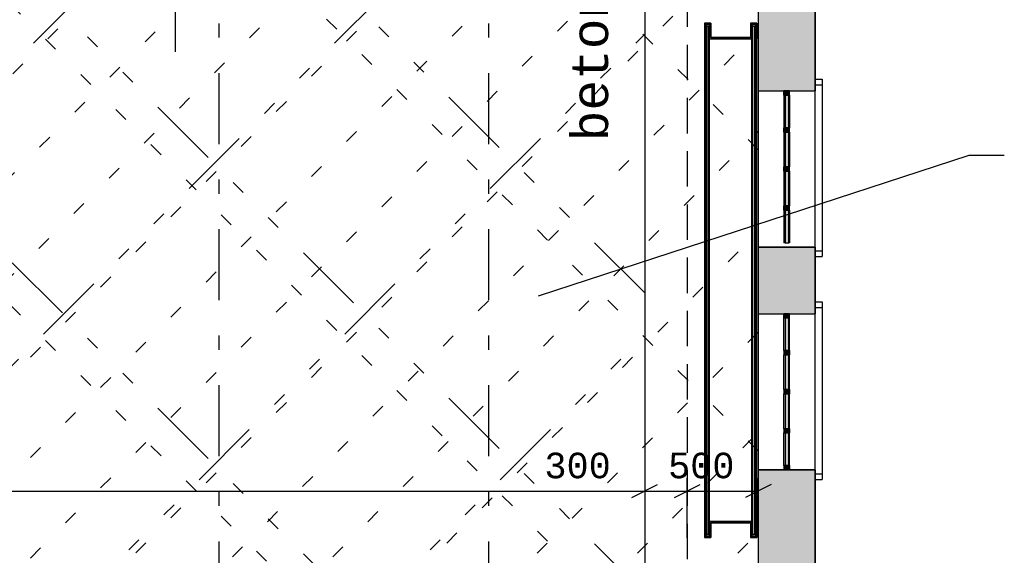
# Model space of a CAD drawing. Extents: x 2 to 87, y -108 to 11.
# Tile 331 of 352: x 44.42 to 51.36, y -23.91 to -20.13. Entities that reach past the tile are written whole.
import ezdxf
from ezdxf.enums import TextEntityAlignment as Align

# ---------------------------------------------------------------- set-up
doc = ezdxf.new("R2010")
doc.units = 0
doc.header["$MEASUREMENT"] = 0
for name, pattern in [('DASHDOT', [1, 0.5, -0.25, 0, -0.25]), ('DIVIDE', [1.25, 0.5, -0.25, 0, -0.25, 0, -0.25]), ('DOT', [0.25, 0, -0.25]), ('HIDDEN', [0.375, 0.25, -0.125])]:
    doc.linetypes.add(name, pattern=pattern)
for name, color, linetype in [('10', 7, 'CONTINUOUS'), ('11', 7, 'CONTINUOUS'), ('14', 7, 'CONTINUOUS'), ('2', 7, 'CONTINUOUS'), ('22', 7, 'CONTINUOUS'), ('25', 7, 'CONTINUOUS'), ('3', 7, 'CONTINUOUS'), ('5', 7, 'CONTINUOUS'), ('8', 7, 'CONTINUOUS')]:
    doc.layers.add(name, color=color, linetype=linetype)
doc.styles.add('MONOTXT', font='MONOTXT', dxfattribs={"height": 0.2})

# ---------------------------------------------------------------- blocks, each defined once
blk = doc.blocks.new('*N112')
at = {"layer": '11', "color": 62, "linetype": 'Continuous'}
for p, q in [((0.0145, 0.115), (-0.0105, 0.115)), ((-0.0105, 0.115), (-0.0105, -0.115)), ((0.0145, 0.115), (0.0145, -0.115)), ((0.0145, -0.115), (-0.0105, -0.115))]:
    blk.add_line(p, q, dxfattribs=at)
for points in [[(0.0145, 0.115), (-0.0105, 0.115), (-0.0105, -0.115)], [(0.0145, 0.115), (0.0145, -0.115), (-0.0105, -0.115)], [(-0.0105, 0.115), (-0.0105, 0.115), (-0.0105, -0.115)], [(0.0145, 0.115), (0.0145, 0.115), (0.0145, -0.115)]]:
    blk.add_solid(points, dxfattribs=at)
blk = doc.blocks.new('*N113')
at = {"layer": '3', "color": 62, "linetype": 'Continuous'}
for p, q in [((-0.02, 0.03), (-0.02, 0)), ((-0.02, 0.03), (0.02, 0.03)), ((-0.02, 0), (0.02, 0)), ((0.02, 0.03), (0.02, 0))]:
    blk.add_line(p, q, dxfattribs=at)
for points in [[(-0.02, 0.03), (-0.02, 0.03), (-0.02, 0)], [(-0.02, 0.03), (0.02, 0.03), (0.02, 0)], [(-0.02, 0.03), (-0.02, 0), (0.02, 0)], [(0.02, 0.03), (0.02, 0.03), (0.02, 0)]]:
    blk.add_solid(points, dxfattribs=at)
blk = doc.blocks.new('*N114')
at = {"layer": '3', "color": 62, "linetype": 'Continuous'}
for p, q in [((-0.02, -0.03), (-0.02, 0)), ((-0.02, 0), (0.02, 0)), ((0.02, -0.03), (0.02, 0)), ((-0.02, -0.03), (0.02, -0.03))]:
    blk.add_line(p, q, dxfattribs=at)
for points in [[(-0.02, -0.03), (-0.02, -0.03), (-0.02, 0)], [(-0.02, -0.03), (0.02, -0.03), (0.02, 0)], [(-0.02, -0.03), (-0.02, 0), (0.02, 0)], [(0.02, -0.03), (0.02, -0.03), (0.02, 0)]]:
    blk.add_solid(points, dxfattribs=at)
blk = doc.blocks.new('*N115')
at = {"layer": '11', "color": 62, "linetype": 'Continuous'}
for p, q in [((0.0145, 0.1225), (-0.0105, 0.1225)), ((-0.0105, 0.1225), (-0.0105, -0.1225)), ((0.0145, 0.1225), (0.0145, -0.1225)), ((0.0145, -0.1225), (-0.0105, -0.1225))]:
    blk.add_line(p, q, dxfattribs=at)
for points in [[(0.0145, 0.1225), (-0.0105, 0.1225), (-0.0105, -0.1225)], [(0.0145, 0.1225), (0.0145, -0.1225), (-0.0105, -0.1225)], [(-0.0105, 0.1225), (-0.0105, 0.1225), (-0.0105, -0.1225)], [(0.0145, 0.1225), (0.0145, 0.1225), (0.0145, -0.1225)]]:
    blk.add_solid(points, dxfattribs=at)
blk = doc.blocks.new('*N116')
at = {"layer": '3', "color": 62, "linetype": 'Continuous'}
for p, q in [((-0.02, 0.015), (-0.02, -0.015)), ((-0.02, 0.015), (0.02, 0.015)), ((0.02, 0.015), (0.02, -0.015)), ((-0.02, -0.015), (0.02, -0.015))]:
    blk.add_line(p, q, dxfattribs=at)
for points in [[(-0.02, 0.015), (-0.02, 0.015), (-0.02, -0.015)], [(-0.02, 0.015), (0.02, 0.015), (0.02, -0.015)], [(-0.02, 0.015), (-0.02, -0.015), (0.02, -0.015)], [(0.02, 0.015), (0.02, 0.015), (0.02, -0.015)]]:
    blk.add_solid(points, dxfattribs=at)
blk = doc.blocks.new('*N117')
at = {"layer": '11', "color": 62, "linetype": 'Continuous'}
for p, q in [((0.0145, 0.115), (-0.0105, 0.115)), ((-0.0105, 0.115), (-0.0105, -0.115)), ((0.0145, 0.115), (0.0145, -0.115)), ((0.0145, -0.115), (-0.0105, -0.115))]:
    blk.add_line(p, q, dxfattribs=at)
for points in [[(0.0145, 0.115), (-0.0105, 0.115), (-0.0105, -0.115)], [(0.0145, 0.115), (0.0145, -0.115), (-0.0105, -0.115)], [(-0.0105, 0.115), (-0.0105, 0.115), (-0.0105, -0.115)], [(0.0145, 0.115), (0.0145, 0.115), (0.0145, -0.115)]]:
    blk.add_solid(points, dxfattribs=at)
blk = doc.blocks.new('*N118')
at = {"layer": '3', "color": 62, "linetype": 'Continuous'}
for p, q in [((-0.02, 0.015), (-0.02, -0.015)), ((-0.02, 0.015), (0.02, 0.015)), ((0.02, 0.015), (0.02, -0.015)), ((-0.02, -0.015), (0.02, -0.015))]:
    blk.add_line(p, q, dxfattribs=at)
for points in [[(-0.02, 0.015), (-0.02, 0.015), (-0.02, -0.015)], [(-0.02, 0.015), (0.02, 0.015), (0.02, -0.015)], [(-0.02, 0.015), (-0.02, -0.015), (0.02, -0.015)], [(0.02, 0.015), (0.02, 0.015), (0.02, -0.015)]]:
    blk.add_solid(points, dxfattribs=at)
blk = doc.blocks.new('*N119')
at = {"layer": '11', "color": 62, "linetype": 'Continuous'}
for p, q in [((0.0145, 0.1225), (-0.0105, 0.1225)), ((-0.0105, 0.1225), (-0.0105, -0.1225)), ((0.0145, 0.1225), (0.0145, -0.1225)), ((0.0145, -0.1225), (-0.0105, -0.1225))]:
    blk.add_line(p, q, dxfattribs=at)
for points in [[(0.0145, 0.1225), (-0.0105, 0.1225), (-0.0105, -0.1225)], [(0.0145, 0.1225), (0.0145, -0.1225), (-0.0105, -0.1225)], [(-0.0105, 0.1225), (-0.0105, 0.1225), (-0.0105, -0.1225)], [(0.0145, 0.1225), (0.0145, 0.1225), (0.0145, -0.1225)]]:
    blk.add_solid(points, dxfattribs=at)
blk = doc.blocks.new('*N120')
at = {"layer": '3', "color": 62, "linetype": 'Continuous'}
for p, q in [((-0.02, 0.015), (-0.02, -0.015)), ((-0.02, 0.015), (0.02, 0.015)), ((0.02, 0.015), (0.02, -0.015)), ((-0.02, -0.015), (0.02, -0.015))]:
    blk.add_line(p, q, dxfattribs=at)
for points in [[(-0.02, 0.015), (-0.02, 0.015), (-0.02, -0.015)], [(-0.02, 0.015), (0.02, 0.015), (0.02, -0.015)], [(-0.02, 0.015), (-0.02, -0.015), (0.02, -0.015)], [(0.02, 0.015), (0.02, 0.015), (0.02, -0.015)]]:
    blk.add_solid(points, dxfattribs=at)
blk = doc.blocks.new('*N121')
at = {"layer": '11', "color": 62, "linetype": 'Continuous'}
for p, q in [((-0.0105, -0.115), (-0.0105, 0.115)), ((-0.0105, 0.115), (0.0145, 0.115)), ((0.0145, -0.115), (0.0145, 0.115)), ((-0.0105, -0.115), (0.0145, -0.115))]:
    blk.add_line(p, q, dxfattribs=at)
for points in [[(-0.0105, -0.115), (-0.0105, -0.115), (-0.0105, 0.115)], [(-0.0105, -0.115), (0.0145, -0.115), (0.0145, 0.115)], [(-0.0105, -0.115), (-0.0105, 0.115), (0.0145, 0.115)], [(0.0145, -0.115), (0.0145, -0.115), (0.0145, 0.115)]]:
    blk.add_solid(points, dxfattribs=at)
blk = doc.blocks.new('*N122')
at = {"layer": '3', "color": 62, "linetype": 'Continuous'}
for p, q in [((0.02, 0), (-0.02, 0)), ((-0.02, -0.03), (-0.02, 0)), ((0.02, -0.03), (0.02, 0)), ((0.02, -0.03), (-0.02, -0.03))]:
    blk.add_line(p, q, dxfattribs=at)
for points in [[(0.02, -0.03), (-0.02, -0.03), (-0.02, 0)], [(0.02, -0.03), (0.02, 0), (-0.02, 0)], [(-0.02, -0.03), (-0.02, -0.03), (-0.02, 0)], [(0.02, -0.03), (0.02, -0.03), (0.02, 0)]]:
    blk.add_solid(points, dxfattribs=at)
blk = doc.blocks.new('*N123')
at = {"layer": '11', "color": 62, "linetype": 'Continuous'}
for p, q in [((-0.0105, -0.1225), (-0.0105, 0.1225)), ((-0.0105, 0.1225), (0.0145, 0.1225)), ((0.0145, -0.1225), (0.0145, 0.1225)), ((-0.0105, -0.1225), (0.0145, -0.1225))]:
    blk.add_line(p, q, dxfattribs=at)
for points in [[(-0.0105, -0.1225), (-0.0105, -0.1225), (-0.0105, 0.1225)], [(-0.0105, -0.1225), (0.0145, -0.1225), (0.0145, 0.1225)], [(-0.0105, -0.1225), (-0.0105, 0.1225), (0.0145, 0.1225)], [(0.0145, -0.1225), (0.0145, -0.1225), (0.0145, 0.1225)]]:
    blk.add_solid(points, dxfattribs=at)
blk = doc.blocks.new('*N124')
at = {"layer": '3', "color": 62, "linetype": 'Continuous'}
for p, q in [((0.02, 0.015), (-0.02, 0.015)), ((-0.02, -0.015), (-0.02, 0.015)), ((0.02, -0.015), (0.02, 0.015)), ((0.02, -0.015), (-0.02, -0.015))]:
    blk.add_line(p, q, dxfattribs=at)
for points in [[(0.02, -0.015), (-0.02, -0.015), (-0.02, 0.015)], [(0.02, -0.015), (0.02, 0.015), (-0.02, 0.015)], [(-0.02, -0.015), (-0.02, -0.015), (-0.02, 0.015)], [(0.02, -0.015), (0.02, -0.015), (0.02, 0.015)]]:
    blk.add_solid(points, dxfattribs=at)
blk = doc.blocks.new('*N125')
at = {"layer": '11', "color": 62, "linetype": 'Continuous'}
for p, q in [((-0.0105, -0.115), (-0.0105, 0.115)), ((-0.0105, 0.115), (0.0145, 0.115)), ((0.0145, -0.115), (0.0145, 0.115)), ((-0.0105, -0.115), (0.0145, -0.115))]:
    blk.add_line(p, q, dxfattribs=at)
for points in [[(-0.0105, -0.115), (-0.0105, -0.115), (-0.0105, 0.115)], [(-0.0105, -0.115), (0.0145, -0.115), (0.0145, 0.115)], [(-0.0105, -0.115), (-0.0105, 0.115), (0.0145, 0.115)], [(0.0145, -0.115), (0.0145, -0.115), (0.0145, 0.115)]]:
    blk.add_solid(points, dxfattribs=at)
blk = doc.blocks.new('*N126')
at = {"layer": '3', "color": 62, "linetype": 'Continuous'}
for p, q in [((0.02, 0.015), (-0.02, 0.015)), ((-0.02, -0.015), (-0.02, 0.015)), ((0.02, -0.015), (0.02, 0.015)), ((0.02, -0.015), (-0.02, -0.015))]:
    blk.add_line(p, q, dxfattribs=at)
for points in [[(0.02, -0.015), (-0.02, -0.015), (-0.02, 0.015)], [(0.02, -0.015), (0.02, 0.015), (-0.02, 0.015)], [(-0.02, -0.015), (-0.02, -0.015), (-0.02, 0.015)], [(0.02, -0.015), (0.02, -0.015), (0.02, 0.015)]]:
    blk.add_solid(points, dxfattribs=at)
blk = doc.blocks.new('*N127')
at = {"layer": '11', "color": 62, "linetype": 'Continuous'}
for p, q in [((-0.0105, -0.1225), (-0.0105, 0.1225)), ((-0.0105, 0.1225), (0.0145, 0.1225)), ((0.0145, -0.1225), (0.0145, 0.1225)), ((-0.0105, -0.1225), (0.0145, -0.1225))]:
    blk.add_line(p, q, dxfattribs=at)
for points in [[(-0.0105, -0.1225), (-0.0105, -0.1225), (-0.0105, 0.1225)], [(-0.0105, -0.1225), (0.0145, -0.1225), (0.0145, 0.1225)], [(-0.0105, -0.1225), (-0.0105, 0.1225), (0.0145, 0.1225)], [(0.0145, -0.1225), (0.0145, -0.1225), (0.0145, 0.1225)]]:
    blk.add_solid(points, dxfattribs=at)
blk = doc.blocks.new('*N128')
at = {"layer": '3', "color": 62, "linetype": 'Continuous'}
for p, q in [((0.02, 0.015), (-0.02, 0.015)), ((-0.02, -0.015), (-0.02, 0.015)), ((0.02, -0.015), (0.02, 0.015)), ((0.02, -0.015), (-0.02, -0.015))]:
    blk.add_line(p, q, dxfattribs=at)
for points in [[(0.02, -0.015), (-0.02, -0.015), (-0.02, 0.015)], [(0.02, -0.015), (0.02, 0.015), (-0.02, 0.015)], [(-0.02, -0.015), (-0.02, -0.015), (-0.02, 0.015)], [(0.02, -0.015), (0.02, -0.015), (0.02, 0.015)]]:
    blk.add_solid(points, dxfattribs=at)
blk = doc.blocks.new('*N534')
at = {"layer": '22', "color": 62, "linetype": 'Continuous'}
for p, q in [((49.2476, -20.1555), (49.2926, -20.1555)), ((49.2476, -20.1555), (49.2476, -20.1655)), ((49.2476, -20.1655), (49.2476, -20.1675)), ((49.2476, -20.1675), (49.2476, -20.2575)), ((49.2576, -20.1655), (49.2926, -20.1655)), ((49.2576, -20.1655), (49.2576, -20.1675)), ((49.2576, -20.1675), (49.2576, -20.2575)), ((49.2826, -20.1675), (49.2926, -20.1675)), ((49.2826, -20.1675), (49.2826, -20.2575)), ((49.2926, -20.1555), (49.2926, -20.1655)), ((49.2926, -20.1675), (49.2926, -20.2575)), ((49.5726, -20.1555), (49.6176, -20.1555)), ((49.5726, -20.1555), (49.5726, -20.1655)), ((49.5726, -20.1655), (49.6076, -20.1655)), ((49.5726, -20.1675), (49.5826, -20.1675)), ((49.5726, -20.1675), (49.5726, -20.2575)), ((49.5826, -20.1675), (49.5826, -20.2575)), ((49.6076, -20.1655), (49.6076, -20.1675)), ((49.6076, -20.1675), (49.6076, -20.2575)), ((49.6176, -20.1555), (49.6176, -20.1655)), ((49.6176, -20.1655), (49.6176, -20.1675)), ((49.6176, -20.1675), (49.6176, -20.2575)), ((49.2476, -20.2575), (49.2476, -20.2675)), ((49.2476, -20.2675), (49.2576, -20.2675)), ((49.2576, -20.2575), (49.2576, -20.2675)), ((49.2826, -20.2575), (49.2826, -20.2675)), ((49.2826, -20.2675), (49.5826, -20.2675)), ((49.2926, -20.2575), (49.5726, -20.2575)), ((49.5826, -20.2575), (49.5826, -20.2675)), ((49.6076, -20.2575), (49.6076, -20.2675)), ((49.6076, -20.2675), (49.6176, -20.2675)), ((49.6176, -20.2575), (49.6176, -20.2675)), ((49.2476, -23.6675), (49.2576, -23.6675)), ((49.2476, -23.6675), (49.2476, -23.6775)), ((49.2476, -23.6775), (49.2476, -23.7675)), ((49.2576, -23.6675), (49.2576, -23.6775)), ((49.2576, -23.6775), (49.2576, -23.7675)), ((49.2826, -23.6675), (49.5826, -23.6675)), ((49.2826, -23.6675), (49.2826, -23.6775)), ((49.2826, -23.6775), (49.2826, -23.7675)), ((49.2926, -23.6775), (49.5726, -23.6775)), ((49.2926, -23.6775), (49.2926, -23.7675)), ((49.5726, -23.6775), (49.5726, -23.7675)), ((49.5826, -23.6675), (49.5826, -23.6775)), ((49.5826, -23.6775), (49.5826, -23.7675)), ((49.6076, -23.6675), (49.6176, -23.6675)), ((49.6076, -23.6675), (49.6076, -23.6775)), ((49.6076, -23.6775), (49.6076, -23.7675)), ((49.6176, -23.6675), (49.6176, -23.6775)), ((49.6176, -23.6775), (49.6176, -23.7675)), ((49.2476, -23.7675), (49.2476, -23.7695)), ((49.2476, -23.7695), (49.2476, -23.7795)), ((49.2476, -23.7795), (49.2926, -23.7795)), ((49.2576, -23.7675), (49.2576, -23.7695)), ((49.2576, -23.7695), (49.2926, -23.7695)), ((49.2826, -23.7675), (49.2926, -23.7675)), ((49.2926, -23.7695), (49.2926, -23.7795)), ((49.5726, -23.7675), (49.5826, -23.7675)), ((49.5726, -23.7695), (49.6076, -23.7695)), ((49.5726, -23.7695), (49.5726, -23.7795)), ((49.5726, -23.7795), (49.6176, -23.7795)), ((49.6076, -23.7675), (49.6076, -23.7695)), ((49.6176, -23.7675), (49.6176, -23.7695)), ((49.6176, -23.7695), (49.6176, -23.7795))]:
    blk.add_line(p, q, dxfattribs=at)
for points in [[(49.2476, -20.1555), (49.2476, -20.1555), (49.2926, -20.1555)], [(49.2476, -20.1555), (49.2476, -20.1655), (49.2926, -20.1655)], [(49.2476, -20.1555), (49.2926, -20.1555), (49.2926, -20.1655)], [(49.2476, -20.1655), (49.2476, -20.1675), (49.2576, -20.1675)], [(49.2476, -20.1655), (49.2576, -20.1655), (49.2576, -20.1675)], [(49.2476, -20.1675), (49.2476, -20.2575), (49.2576, -20.2575)], [(49.2476, -20.1675), (49.2576, -20.1675), (49.2576, -20.2575)], [(49.2576, -20.1655), (49.2576, -20.1655), (49.2926, -20.1655)], [(49.2826, -20.1675), (49.2826, -20.1675), (49.2926, -20.1675)], [(49.2826, -20.1675), (49.2826, -20.2575), (49.2926, -20.2575)], [(49.2826, -20.1675), (49.2926, -20.1675), (49.2926, -20.2575)], [(49.5726, -20.1555), (49.5726, -20.1555), (49.6176, -20.1555)], [(49.5726, -20.1555), (49.5726, -20.1655), (49.6176, -20.1655)], [(49.5726, -20.1555), (49.6176, -20.1555), (49.6176, -20.1655)], [(49.5726, -20.1655), (49.5726, -20.1655), (49.6076, -20.1655)], [(49.5726, -20.1675), (49.5726, -20.1675), (49.5826, -20.1675)], [(49.5726, -20.1675), (49.5726, -20.2575), (49.5826, -20.2575)], [(49.5726, -20.1675), (49.5826, -20.1675), (49.5826, -20.2575)], [(49.6076, -20.1655), (49.6076, -20.1675), (49.6176, -20.1675)], [(49.6076, -20.1655), (49.6176, -20.1655), (49.6176, -20.1675)], [(49.6076, -20.1675), (49.6076, -20.2575), (49.6176, -20.2575)], [(49.6076, -20.1675), (49.6176, -20.1675), (49.6176, -20.2575)], [(49.2476, -20.2575), (49.2476, -20.2675), (49.2576, -20.2675)], [(49.2476, -20.2575), (49.2576, -20.2575), (49.2576, -20.2675)], [(49.2476, -20.2675), (49.2476, -20.2675), (49.2576, -20.2675)], [(49.2826, -20.2575), (49.2826, -20.2675), (49.5826, -20.2675)], [(49.2826, -20.2575), (49.5826, -20.2575), (49.5826, -20.2675)], [(49.2826, -20.2675), (49.2826, -20.2675), (49.5826, -20.2675)], [(49.2926, -20.2575), (49.2926, -20.2575), (49.5726, -20.2575)], [(49.6076, -20.2575), (49.6076, -20.2675), (49.6176, -20.2675)], [(49.6076, -20.2575), (49.6176, -20.2575), (49.6176, -20.2675)], [(49.6076, -20.2675), (49.6076, -20.2675), (49.6176, -20.2675)], [(49.2476, -23.6675), (49.2476, -23.6675), (49.2576, -23.6675)], [(49.2476, -23.6675), (49.2476, -23.6775), (49.2576, -23.6775)], [(49.2476, -23.6675), (49.2576, -23.6675), (49.2576, -23.6775)], [(49.2476, -23.6775), (49.2476, -23.7675), (49.2576, -23.7675)], [(49.2476, -23.6775), (49.2576, -23.6775), (49.2576, -23.7675)], [(49.2826, -23.6675), (49.2826, -23.6675), (49.5826, -23.6675)], [(49.2826, -23.6675), (49.2826, -23.6775), (49.5826, -23.6775)], [(49.2826, -23.6675), (49.5826, -23.6675), (49.5826, -23.6775)], [(49.2826, -23.6775), (49.2826, -23.7675), (49.2926, -23.7675)], [(49.2826, -23.6775), (49.2926, -23.6775), (49.2926, -23.7675)], [(49.2926, -23.6775), (49.2926, -23.6775), (49.5726, -23.6775)], [(49.5726, -23.6775), (49.5726, -23.7675), (49.5826, -23.7675)], [(49.5726, -23.6775), (49.5826, -23.6775), (49.5826, -23.7675)], [(49.6076, -23.6675), (49.6076, -23.6675), (49.6176, -23.6675)], [(49.6076, -23.6675), (49.6076, -23.6775), (49.6176, -23.6775)], [(49.6076, -23.6675), (49.6176, -23.6675), (49.6176, -23.6775)], [(49.6076, -23.6775), (49.6076, -23.7675), (49.6176, -23.7675)], [(49.6076, -23.6775), (49.6176, -23.6775), (49.6176, -23.7675)], [(49.2476, -23.7675), (49.2476, -23.7695), (49.2576, -23.7695)], [(49.2476, -23.7675), (49.2576, -23.7675), (49.2576, -23.7695)], [(49.2476, -23.7695), (49.2476, -23.7795), (49.2926, -23.7795)], [(49.2476, -23.7695), (49.2926, -23.7695), (49.2926, -23.7795)], [(49.2476, -23.7795), (49.2476, -23.7795), (49.2926, -23.7795)], [(49.2576, -23.7695), (49.2576, -23.7695), (49.2926, -23.7695)], [(49.2826, -23.7675), (49.2826, -23.7675), (49.2926, -23.7675)], [(49.5726, -23.7675), (49.5726, -23.7675), (49.5826, -23.7675)], [(49.5726, -23.7695), (49.5726, -23.7695), (49.6076, -23.7695)], [(49.5726, -23.7695), (49.5726, -23.7795), (49.6176, -23.7795)], [(49.5726, -23.7695), (49.6176, -23.7695), (49.6176, -23.7795)], [(49.5726, -23.7795), (49.5726, -23.7795), (49.6176, -23.7795)], [(49.6076, -23.7675), (49.6076, -23.7695), (49.6176, -23.7695)], [(49.6076, -23.7675), (49.6176, -23.7675), (49.6176, -23.7695)]]:
    blk.add_solid(points, dxfattribs=at)

msp = doc.modelspace()

# ---------------------------------------------------------------- linework, layer by layer
at = {"layer": '10', "color": 2, "linetype": 'HIDDEN'}
msp.add_line((49.1276, -15.0575), (49.1276, -26.7482), dxfattribs=at)
at = {"layer": '10', "color": 2, "linetype": 'Continuous'}
msp.add_line((48.8276, -15.3575), (48.8276, -26.4482), dxfattribs=at)
at = {"layer": '10', "color": 2, "linetype": 'DIVIDE'}
for p, q in [((48.8276, -24.1776), (40.1276, -15.4776)), ((38.3702, -26.4482), (48.8276, -15.9908)), ((48.8276, -26.299), (38.8961, -16.3675)), ((48.8276, -22.0563), (43.1388, -16.3675)), ((40.4916, -26.4482), (48.8276, -18.1122)), ((42.6129, -26.4482), (48.8276, -20.2335)), ((44.7342, -26.4482), (48.8276, -22.3548))]:
    msp.add_line(p, q, dxfattribs=at)
at = {"layer": '10', "color": 7, "linetype": 'Continuous'}
for p, q in [((51.1106, -21.0878), (48.0764, -22.0799)), ((51.3606, -21.0878), (51.1106, -21.0878))]:
    msp.add_line(p, q, dxfattribs=at)
at = {"layer": '10', "color": 2, "linetype": 'DIVIDE'}
msp.add_lwpolyline([(34.1276, -26.4482), (34.1276, -15.3575), (37.5276, -15.3575), (37.5276, -16.3675), (40.1276, -16.3675), (40.1276, -15.3575), (42.9276, -15.3575), (42.9276, -16.3675), (45.5276, -16.3675), (45.5276, -15.3575), (48.8276, -15.3575), (48.8276, -26.4482)], close=True, dxfattribs=at)
at = {"layer": '11', "color": 62, "linetype": 'Continuous'}
for p, q in [((49.8421, -20.6631), (49.8171, -20.6631)), ((49.8171, -20.6631), (49.8171, -20.8931)), ((49.8421, -20.8931), (49.8421, -20.6631)), ((49.8171, -20.8931), (49.8421, -20.8931)), ((49.8421, -20.9231), (49.8171, -20.9231)), ((49.8171, -20.9231), (49.8171, -21.1681)), ((49.8421, -21.1681), (49.8421, -20.9231)), ((49.8171, -21.1681), (49.8421, -21.1681)), ((49.8421, -21.1981), (49.8171, -21.1981)), ((49.8171, -21.1981), (49.8171, -21.4431)), ((49.8421, -21.4431), (49.8421, -21.1981)), ((49.8171, -21.4431), (49.8421, -21.4431)), ((49.8421, -21.4731), (49.8171, -21.4731)), ((49.8171, -21.4731), (49.8171, -21.7031)), ((49.8421, -21.7031), (49.8421, -21.4731)), ((49.8171, -21.7031), (49.8421, -21.7031)), ((49.8171, -22.2331), (49.8171, -22.4631)), ((49.8421, -22.2331), (49.8171, -22.2331)), ((49.8421, -22.4631), (49.8421, -22.2331)), ((49.8171, -22.4631), (49.8421, -22.4631)), ((49.8171, -22.4931), (49.8171, -22.7381)), ((49.8421, -22.4931), (49.8171, -22.4931)), ((49.8421, -22.7381), (49.8421, -22.4931)), ((49.8171, -22.7381), (49.8421, -22.7381)), ((49.8171, -22.7681), (49.8171, -23.0131)), ((49.8421, -22.7681), (49.8171, -22.7681)), ((49.8421, -23.0131), (49.8421, -22.7681)), ((49.8171, -23.0131), (49.8421, -23.0131)), ((49.8171, -23.0431), (49.8171, -23.2731)), ((49.8421, -23.0431), (49.8171, -23.0431)), ((49.8421, -23.2731), (49.8421, -23.0431)), ((49.8171, -23.2731), (49.8421, -23.2731))]:
    msp.add_line(p, q, dxfattribs=at)
at = {"layer": '14', "color": 62, "linetype": 'Continuous'}
msp.add_line((48.8276, -15.2075), (48.8276, -29.0075), dxfattribs=at)
at = {"layer": '2', "color": 62, "linetype": 'Continuous'}
for p, q in [((50.0276, -22.2031), (50.0276, -12.3561)), ((49.6276, -14.6125), (49.6276, -26.3831)), ((50.0276, -20.5501), (50.0776, -20.5501)), ((50.0276, -20.5901), (50.0776, -20.5901)), ((50.0776, -20.5501), (50.0776, -20.5901)), ((50.0776, -20.5901), (50.0776, -21.7601)), ((49.6276, -20.6331), (50.0276, -20.6331)), ((50.0276, -21.7331), (49.6276, -21.7331)), ((50.0276, -21.7601), (50.0776, -21.7601)), ((50.0776, -21.7601), (50.0776, -21.8001)), ((50.0276, -21.8001), (50.0776, -21.8001)), ((50.0276, -22.1201), (50.0776, -22.1201)), ((50.0776, -22.1201), (50.0776, -22.1601)), ((50.0276, -22.1601), (50.0776, -22.1601)), ((50.0776, -22.1601), (50.0776, -23.3301)), ((49.6276, -22.2031), (50.0276, -22.2031)), ((50.0276, -29.8927), (50.0276, -22.2031)), ((50.0276, -23.3031), (49.6276, -23.3031)), ((50.0276, -23.3301), (50.0776, -23.3301)), ((50.0276, -23.3701), (50.0776, -23.3701)), ((50.0776, -23.3301), (50.0776, -23.3701))]:
    msp.add_line(p, q, dxfattribs=at)
at = {"layer": '22', "color": 62, "linetype": 'Continuous'}
for p, q in [((49.2926, -20.1555), (49.2476, -20.1555)), ((49.2476, -20.1555), (49.2476, -20.2675)), ((49.2576, -20.2675), (49.2576, -20.1655)), ((49.2576, -20.1655), (49.2926, -20.1655)), ((49.2626, -20.1784), (49.2576, -20.1784)), ((49.2576, -20.1784), (49.2576, -20.2585)), ((49.2626, -20.2585), (49.2626, -20.1784)), ((49.2626, -20.1784), (49.2626, -23.7566)), ((49.2776, -20.1784), (49.2626, -20.1784)), ((49.2826, -20.1784), (49.2776, -20.1784)), ((49.2776, -20.1784), (49.2776, -20.2585)), ((49.2776, -23.7566), (49.2776, -20.1784)), ((49.2926, -20.1675), (49.2826, -20.1675)), ((49.2826, -20.1675), (49.2826, -20.2675)), ((49.2826, -20.2585), (49.2826, -20.1784)), ((49.2926, -20.1655), (49.2926, -20.1555)), ((49.2926, -20.2575), (49.2926, -20.1675)), ((49.6176, -20.1555), (49.5726, -20.1555)), ((49.5726, -20.1555), (49.5726, -20.1655)), ((49.5726, -20.1655), (49.6076, -20.1655)), ((49.5826, -20.1675), (49.5726, -20.1675)), ((49.5726, -20.1675), (49.5726, -20.2575)), ((49.5826, -20.2675), (49.5826, -20.1675)), ((49.5876, -20.1784), (49.5826, -20.1784)), ((49.5826, -20.1784), (49.5826, -20.2585)), ((49.5876, -20.2585), (49.5876, -20.1784)), ((49.5876, -20.1784), (49.5876, -23.7566)), ((49.6026, -20.1784), (49.5876, -20.1784)), ((49.6076, -20.1784), (49.6026, -20.1784)), ((49.6026, -20.1784), (49.6026, -20.2585)), ((49.6026, -23.7566), (49.6026, -20.1784)), ((49.6076, -20.1655), (49.6076, -20.2675)), ((49.6076, -20.2585), (49.6076, -20.1784)), ((49.6176, -20.2675), (49.6176, -20.1555)), ((49.2476, -20.2675), (49.2576, -20.2675)), ((49.2476, -20.2675), (49.2476, -23.6675)), ((49.2576, -20.2585), (49.2626, -20.2585)), ((49.2576, -23.6675), (49.2576, -20.2675)), ((49.2776, -20.2585), (49.2826, -20.2585)), ((49.2826, -20.2675), (49.5826, -20.2675)), ((49.2826, -20.2675), (49.2826, -23.6675)), ((49.5726, -20.2575), (49.2926, -20.2575)), ((49.5826, -20.2585), (49.5876, -20.2585)), ((49.5826, -23.6675), (49.5826, -20.2675)), ((49.6026, -20.2585), (49.6076, -20.2585)), ((49.6076, -20.2675), (49.6176, -20.2675)), ((49.6076, -20.2675), (49.6076, -23.6675)), ((49.6176, -23.6675), (49.6176, -20.2675)), ((49.2576, -23.6675), (49.2476, -23.6675)), ((49.2476, -23.6675), (49.2476, -23.7795)), ((49.2576, -23.7695), (49.2576, -23.6675)), ((49.2626, -23.6764), (49.2576, -23.6764)), ((49.2576, -23.6764), (49.2576, -23.7566)), ((49.2576, -23.7159), (49.2626, -23.7109)), ((49.2626, -23.7566), (49.2626, -23.6764)), ((49.2826, -23.6764), (49.2776, -23.6764)), ((49.2776, -23.6764), (49.2776, -23.7566)), ((49.2776, -23.6959), (49.2826, -23.6909)), ((49.5826, -23.6675), (49.2826, -23.6675)), ((49.2826, -23.6675), (49.2826, -23.7675)), ((49.2826, -23.7566), (49.2826, -23.6764)), ((49.2926, -23.7675), (49.2926, -23.6775)), ((49.2926, -23.6775), (49.5726, -23.6775)), ((49.5726, -23.6775), (49.5726, -23.7675)), ((49.5826, -23.7675), (49.5826, -23.6675)), ((49.5876, -23.6764), (49.5826, -23.6764)), ((49.5826, -23.6764), (49.5826, -23.7566)), ((49.5876, -23.7074), (49.5826, -23.7024)), ((49.5876, -23.7566), (49.5876, -23.6764)), ((49.6076, -23.6764), (49.6026, -23.6764)), ((49.6026, -23.6764), (49.6026, -23.7566)), ((49.6176, -23.6675), (49.6076, -23.6675)), ((49.6076, -23.6675), (49.6076, -23.7695)), ((49.6076, -23.7566), (49.6076, -23.6764)), ((49.6176, -23.7795), (49.6176, -23.6675)), ((49.2476, -23.7795), (49.2926, -23.7795)), ((49.2576, -23.7566), (49.2626, -23.7566)), ((49.2926, -23.7695), (49.2576, -23.7695)), ((49.2626, -23.7566), (49.2776, -23.7566)), ((49.2776, -23.7566), (49.2826, -23.7566)), ((49.2826, -23.7675), (49.2926, -23.7675)), ((49.2926, -23.7795), (49.2926, -23.7695)), ((49.5726, -23.7675), (49.5826, -23.7675)), ((49.6076, -23.7695), (49.5726, -23.7695)), ((49.5726, -23.7695), (49.5726, -23.7795)), ((49.5726, -23.7795), (49.6176, -23.7795)), ((49.5826, -23.7566), (49.5876, -23.7566)), ((49.5876, -23.7566), (49.6026, -23.7566)), ((49.6076, -23.7274), (49.6026, -23.7224)), ((49.6026, -23.7566), (49.6076, -23.7566))]:
    msp.add_line(p, q, dxfattribs=at)
at = {"layer": '25', "color": 3, "linetype": 'Continuous'}
msp.add_line((45.5218, -20.3571), (45.5218, -18.1571), dxfattribs=at)
at = {"layer": '25', "color": 62, "linetype": 'Continuous'}
for p, q in [((49.6276, -18.6581), (49.6276, -20.6331)), ((50.0276, -18.6581), (50.0276, -20.6331)), ((49.6276, -20.6331), (49.7234, -20.6331)), ((49.7234, -20.6331), (50.0276, -20.6331)), ((49.6276, -21.7331), (50.0276, -21.7331)), ((49.6276, -21.7331), (49.6276, -22.2031)), ((50.0276, -21.7331), (50.0276, -22.2031)), ((49.6276, -22.2031), (49.7234, -22.2031)), ((49.7234, -22.2031), (50.0276, -22.2031)), ((49.6276, -23.3031), (50.0276, -23.3031)), ((49.6276, -23.3031), (49.6276, -24.2849)), ((50.0276, -23.3031), (50.0276, -24.2849))]:
    msp.add_line(p, q, dxfattribs=at)
for points in [[(49.6276, -18.6581), (49.6276, -20.6331), (50.0276, -20.6331)], [(49.6276, -18.6581), (50.0276, -18.6581), (50.0276, -20.6331)], [(49.6276, -20.6331), (49.6276, -20.6331), (49.7234, -20.6331)], [(49.7234, -20.6331), (49.7234, -20.6331), (50.0276, -20.6331)], [(49.6276, -21.7331), (49.6276, -21.7331), (50.0276, -21.7331)], [(49.6276, -21.7331), (49.6276, -22.2031), (50.0276, -22.2031)], [(49.6276, -21.7331), (50.0276, -21.7331), (50.0276, -22.2031)], [(49.6276, -22.2031), (49.6276, -22.2031), (49.7234, -22.2031)], [(49.7234, -22.2031), (49.7234, -22.2031), (50.0276, -22.2031)], [(49.6276, -23.3031), (49.6276, -23.3031), (50.0276, -23.3031)], [(49.6276, -23.3031), (49.6276, -24.2849), (50.0276, -24.2849)], [(49.6276, -23.3031), (50.0276, -23.3031), (50.0276, -24.2849)]]:
    msp.add_solid(points, dxfattribs=at)
at = {"layer": '3', "color": 62, "linetype": 'Continuous'}
for p, q in [((49.8476, -20.6331), (49.8076, -20.6331)), ((49.8076, -20.6331), (49.8076, -20.6631)), ((49.8076, -20.6631), (49.8476, -20.6631)), ((49.8076, -20.6631), (49.8076, -20.8931)), ((49.8476, -20.6631), (49.8476, -20.6331)), ((49.8476, -20.6631), (49.8476, -20.8931)), ((49.8476, -20.8931), (49.8076, -20.8931)), ((49.8076, -20.8931), (49.8076, -20.9231)), ((49.8076, -20.9231), (49.8076, -21.1681)), ((49.8076, -20.9231), (49.8476, -20.9231)), ((49.8476, -20.9231), (49.8476, -20.8931)), ((49.8476, -20.9231), (49.8476, -21.1681)), ((49.8476, -21.1681), (49.8076, -21.1681)), ((49.8076, -21.1681), (49.8076, -21.1981)), ((49.8076, -21.1981), (49.8476, -21.1981)), ((49.8076, -21.1981), (49.8076, -21.4431)), ((49.8476, -21.1981), (49.8476, -21.1681)), ((49.8476, -21.1981), (49.8476, -21.4431)), ((49.8476, -21.4431), (49.8076, -21.4431)), ((49.8076, -21.4431), (49.8076, -21.4731)), ((49.8076, -21.4731), (49.8076, -21.7031)), ((49.8076, -21.4731), (49.8476, -21.4731)), ((49.8476, -21.4731), (49.8476, -21.4431)), ((49.8476, -21.4731), (49.8476, -21.7031)), ((49.8171, -21.7031), (49.8076, -21.7031)), ((49.8476, -21.7031), (49.8421, -21.7031)), ((49.8076, -22.2031), (49.8076, -22.2331)), ((49.8476, -22.2031), (49.8076, -22.2031)), ((49.8076, -22.4631), (49.8076, -22.2331)), ((49.8076, -22.2331), (49.8476, -22.2331)), ((49.8476, -22.2331), (49.8476, -22.2031)), ((49.8476, -22.4631), (49.8476, -22.2331)), ((49.8076, -22.4631), (49.8076, -22.4931)), ((49.8476, -22.4631), (49.8076, -22.4631)), ((49.8476, -22.4931), (49.8476, -22.4631)), ((49.8076, -22.7381), (49.8076, -22.4931)), ((49.8076, -22.4931), (49.8476, -22.4931)), ((49.8476, -22.7381), (49.8476, -22.4931)), ((49.8076, -22.7381), (49.8076, -22.7681)), ((49.8476, -22.7381), (49.8076, -22.7381)), ((49.8476, -22.7681), (49.8476, -22.7381)), ((49.8076, -23.0131), (49.8076, -22.7681)), ((49.8076, -22.7681), (49.8476, -22.7681)), ((49.8476, -23.0131), (49.8476, -22.7681)), ((49.8076, -23.0131), (49.8076, -23.0431)), ((49.8476, -23.0131), (49.8076, -23.0131)), ((49.8476, -23.0431), (49.8476, -23.0131)), ((49.8076, -23.2731), (49.8076, -23.0431)), ((49.8076, -23.0431), (49.8476, -23.0431)), ((49.8476, -23.2731), (49.8476, -23.0431)), ((49.8076, -23.2731), (49.8076, -23.3031)), ((49.8476, -23.2731), (49.8076, -23.2731)), ((49.8076, -23.3031), (49.8476, -23.3031)), ((49.8476, -23.3031), (49.8476, -23.2731))]:
    msp.add_line(p, q, dxfattribs=at)
at = {"layer": '5', "color": 7, "linetype": 'DASHDOT'}
for p, q in [((45.8276, -7.3075), (45.8276, -96.5075)), ((47.7276, -7.3075), (47.7276, -96.5075)), ((49.6276, -7.3075), (49.6276, -96.5075))]:
    msp.add_line(p, q, dxfattribs=at)
at = {"layer": '8', "color": 5, "linetype": 'DOT'}
for p, q in [((49.6276, -23.1687), (41.4664, -15.0075)), ((32.2489, -32.6401), (49.6276, -15.2614)), ((49.6276, -25.29), (39.7776, -15.44)), ((32.4386, -33.1575), (49.6276, -15.9685)), ((49.6276, -27.4113), (38.2338, -16.0175)), ((49.6276, -21.0474), (44.5977, -16.0175)), ((32.9276, -33.3756), (49.6276, -16.6756)), ((31.6309, -35.3794), (49.6276, -17.3827)), ((31.6309, -36.0865), (49.6276, -18.0898)), ((31.6309, -36.7936), (49.6276, -18.7969)), ((31.6309, -37.5007), (49.6276, -19.504)), ((32.3112, -37.5275), (49.6276, -20.2111)), ((33.0183, -37.5275), (49.6276, -20.9182)), ((33.3276, -37.9253), (49.6276, -21.6253)), ((33.9626, -37.9974), (49.6276, -22.3324)), ((34.6697, -37.9974), (49.6276, -23.0395)), ((35.3768, -37.9974), (49.6276, -23.7466))]:
    msp.add_line(p, q, dxfattribs=at)
at = {"layer": '8', "color": 5, "linetype": 'Continuous'}
msp.add_line((49.6276, -15.0075), (49.6276, -33.3075), dxfattribs=at)
at = {"layer": '8', "color": 7, "linetype": 'Continuous'}
for p, q in [((48.8276, -23.0276), (48.8276, -23.5424)), ((49.1276, -23.7831), (49.1276, -23.3624)), ((49.6276, -23.7268), (49.6276, -23.3624)), ((48.7376, -23.4974), (48.9176, -23.4074)), ((49.0376, -23.4974), (49.2176, -23.4074)), ((49.7176, -23.4074), (49.5376, -23.4974)), ((34.1276, -23.4524), (48.8276, -23.4524)), ((48.1211, -23.4524), (49.1276, -23.4524)), ((48.9922, -23.4524), (49.6276, -23.4524))]:
    msp.add_line(p, q, dxfattribs=at)

# ---------------------------------------------------------------- block references
at = {"layer": '11', "color": 62, "linetype": 'Continuous'}
for name, p in [('*N125', (49.8276, -20.7781)), ('*N123', (49.8276, -21.0456)), ('*N127', (49.8276, -21.3206)), ('*N121', (49.8276, -21.5881)), ('*N112', (49.8276, -22.3481)), ('*N119', (49.8276, -22.6156)), ('*N115', (49.8276, -22.8906)), ('*N117', (49.8276, -23.1581))]:
    msp.add_blockref(name, p, dxfattribs=at)
at = {"layer": '22', "color": 62, "linetype": 'Continuous'}
msp.add_blockref('*N534', (0, 0), dxfattribs=at)
at = {"layer": '3', "color": 62, "linetype": 'Continuous'}
for name, p in [('*N122', (49.8276, -20.6331)), ('*N126', (49.8276, -20.9081)), ('*N124', (49.8276, -21.1831)), ('*N128', (49.8276, -21.4581)), ('*N114', (49.8276, -22.2031)), ('*N120', (49.8276, -22.4781)), ('*N116', (49.8276, -22.7531)), ('*N118', (49.8276, -23.0281)), ('*N113', (49.8276, -23.3031))]:
    msp.add_blockref(name, p, dxfattribs=at)

# ---------------------------------------------------------------- texts
at = {"layer": '8', "color": 7, "linetype": 'Continuous', "style": 'MONOTXT'}
msp.add_text('betonwand d=300mm', height=0.25, rotation=90, dxfattribs=at).set_placement((48.5697, -20.9886))
for s, p in [('300', (48.1211, -23.2724)), ('500', (48.9922, -23.2724))]:
    msp.add_text(s, height=0.18, dxfattribs=at).set_placement(p, align=Align.MIDDLE_LEFT)

doc.saveas('drawing.dxf')
